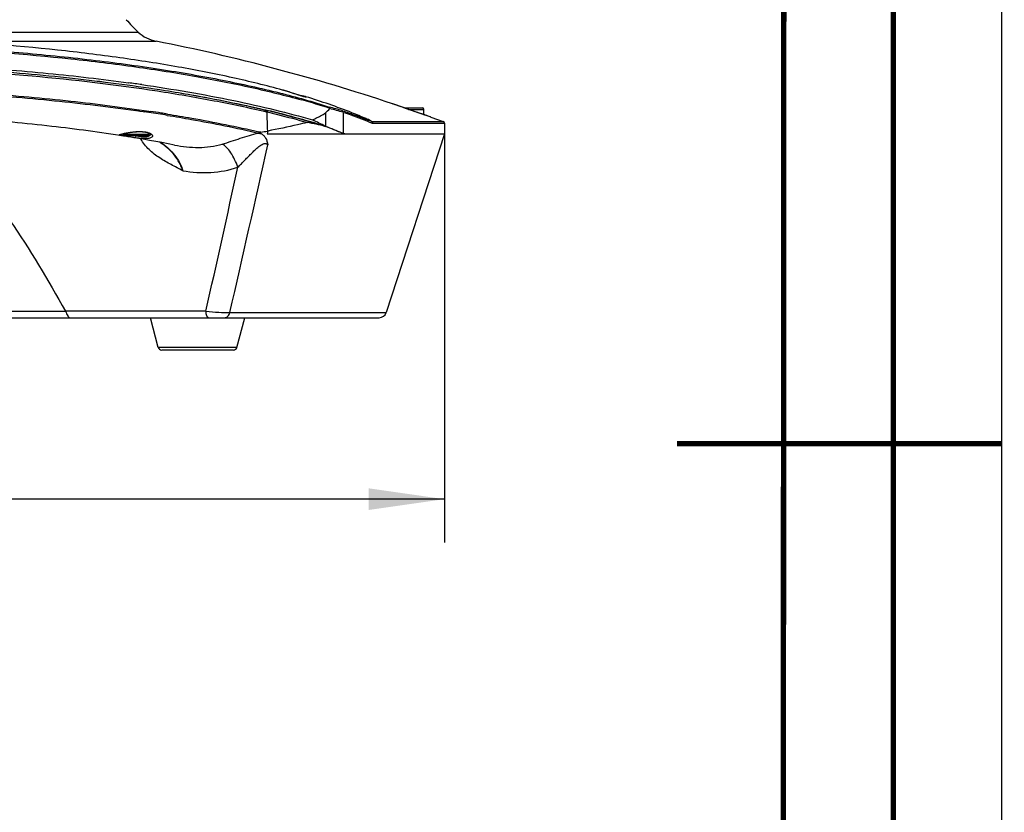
# Model space of a CAD drawing. Header units: millimetres. Extents: x 0 to 420, y -341 to 792.
# Tile 299 of 325: x 375 to 420, y 131 to 168. Entities that reach past the tile are written whole.
import ezdxf

# ---------------------------------------------------------------- set-up
doc = ezdxf.new("R2010")
doc.units = ezdxf.units.MM
doc.header["$LTSCALE"] = 23.1
doc.layers.get('0').update_dxf_attribs({"linetype": 'CONTINUOUS'})
for name, color, linetype in [('02___PRT_ALL_AXES', 7, 'CONTINUOUS'), ('06___PRT_ALL_SURFS', 7, 'CONTINUOUS'), ('DIM_PILOTEES', 7, 'CONTINUOUS')]:
    doc.layers.add(name, color=color, linetype=linetype)
doc.styles.get("Standard").update_dxf_attribs({"font": 'txt', "width": 0.7})
doc.dimstyles.new('DIMSTYLE_4', dxfattribs={"dimtxt": 2.5, "dimasz": 3.5, "dimexe": 2, "dimexo": 0, "dimtad": 1, "dimdec": 0, "dimlfac": 5.882353, "dimdsep": 46, "dimtxsty": 'Standard', "dimblk": '_FILLED', "dimblk1": '_FILLED', "dimblk2": '_FILLED', "dimcen": 0.09, "dimazin": 2, "dimtp": 0.5, "dimtm": 0.5, "dimtfac": 1, "dimtdec": 0, "dimtofl": 0, "dimtmove": 0, "dimatfit": 3, "dimldrblk": '_FILLED', "dimfxl": 0, "dimtolj": 1, "dimarcsym": 0})

# ---------------------------------------------------------------- blocks, each defined once
blk = doc.blocks.new('_FILLED')
at = {"color": 0, "linetype": 'ByBlock'}
blk.add_solid([(0, 0), (-1, 0.143), (-1, -0.143)], dxfattribs=at)
blk = doc.blocks.new('*D7')
at = {"layer": 'DIM_PILOTEES', "color": 2, "linetype": 'Continuous'}
for p, q in [((333.361, 162.825), (333.361, 143.937)), ((394.248, 162.825), (394.248, 143.937)), ((333.361, 145.937), (363.805, 145.937)), ((394.248, 145.937), (363.805, 145.937))]:
    blk.add_line(p, q, dxfattribs=at)
at = {"layer": 'DIM_PILOTEES', "color": 2, "linetype": 'Continuous', "xscale": 3.5, "yscale": 3.5, "zscale": 3.5, "rotation": 180}
blk.add_blockref('_FILLED', (333.361, 145.937), dxfattribs=at)
at = {"layer": 'DIM_PILOTEES', "color": 2, "linetype": 'Continuous', "xscale": 3.5, "yscale": 3.5, "zscale": 3.5}
blk.add_blockref('_FILLED', (394.248, 145.937), dxfattribs=at)
at = {"layer": 'DIM_PILOTEES', "color": 2, "linetype": 'Continuous', "insert": (363.805, 149.062), "char_height": 2.5, "width": 8.30357, "attachment_point": 2, "line_spacing_factor": 0.9}
blk.add_mtext('{\\ftxt;\\W0.0001;\\H0.0001;\\~}{\\ftxt;\\W2.2142857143;\\H2.5; }{\\ftxt;\\W0.0001;\\H0.0001;\\~}', dxfattribs=at)

msp = doc.modelspace()

# ---------------------------------------------------------------- linework, layer by layer
at = {"color": 7, "linetype": 'Continuous'}
for p, q in [((420, 297), (420, 0)), ((410, 286.9999), (409.8296, 10.1087)), ((367.0234, 167.5179), (380.0988, 167.5179)), ((371.4554, 167.0984), (380.9236, 167.0984)), ((379.6474, 165.1785), (379.6587, 165.177)), ((379.6475, 165.1785), (379.6587, 165.177)), ((386.7753, 164.8413), (386.7682, 164.8432)), ((387.1765, 164.7182), (387.1255, 164.7349)), ((387.2259, 164.7019), (387.1765, 164.7182)), ((387.4256, 164.6357), (387.3845, 164.6492)), ((387.4646, 164.6229), (387.4256, 164.6357)), ((387.5016, 164.6109), (387.4646, 164.6229)), ((387.5366, 164.5997), (387.5016, 164.6109)), ((387.5694, 164.5894), (387.5366, 164.5997)), ((387.8466, 164.5306), (387.8467, 164.5306)), ((380.1777, 163.866), (380.3287, 163.844)), ((380.3282, 163.8438), (380.3728, 163.8371)), ((380.3287, 163.844), (380.3736, 163.8374)), ((380.5963, 163.8652), (380.6767, 163.8532)), ((385.927, 163.933), (385.9953, 163.9168)), ((385.927, 163.933), (385.9944, 163.9166)), ((385.9485, 163.9279), (386.0079, 163.8394)), ((385.9485, 163.9279), (385.9945, 163.917)), ((385.9945, 163.917), (386.054, 163.8285)), ((386.0079, 163.8394), (386.054, 163.8285)), ((391.8477, 164.2058), (391.8458, 164.2065)), ((391.8473, 164.206), (391.8458, 164.2065)), ((391.8771, 164.1957), (391.8476, 164.2059)), ((391.8642, 164.2001), (391.8548, 164.2034)), ((392.3994, 164.0153), (391.8642, 164.2001)), ((391.8944, 164.1897), (391.8771, 164.1957)), ((392.0748, 164.1274), (391.9985, 164.1538)), ((392.1544, 164.0999), (392.1109, 164.1149)), ((392.2497, 164.067), (392.1544, 164.0999)), ((392.2611, 164.0631), (392.2103, 164.0806)), ((392.3552, 164.0305), (392.2497, 164.067)), ((392.4443, 163.9997), (392.3992, 164.0153)), ((392.3994, 164.0153), (393.2316, 164.0153)), ((392.4443, 163.9997), (392.3994, 164.0153)), ((392.5287, 163.9705), (392.4441, 163.9998)), ((392.5472, 163.9641), (392.4866, 163.9851)), ((392.6515, 163.928), (392.5287, 163.9705)), ((392.5959, 163.9473), (393.2996, 163.9473)), ((392.6712, 163.9212), (392.6089, 163.9428)), ((392.7769, 163.8846), (392.6515, 163.928)), ((392.7966, 163.8778), (392.7339, 163.8995)), ((392.9207, 163.8348), (392.859, 163.8561)), ((393.2996, 163.7033), (393.2996, 163.9473)), ((387.107, 163.6382), (387.1494, 163.6269)), ((388.7502, 163.7811), (388.7502, 163.1666)), ((389.5771, 163.8106), (389.5771, 162.8314)), ((390.6234, 163.5215), (390.6215, 163.5223)), ((390.6234, 163.5245), (390.6226, 163.5248)), ((390.6244, 163.524), (390.6226, 163.5248)), ((390.6244, 163.524), (390.6234, 163.5245)), ((390.8929, 163.3847), (394.1924, 163.3847)), ((393.0828, 163.7785), (393.0241, 163.7989)), ((393.2069, 163.7355), (393.1536, 163.754)), ((393.3427, 163.6883), (393.2962, 163.7045)), ((393.552, 163.6157), (393.4953, 163.6353)), ((393.5895, 163.6026), (393.552, 163.6157)), ((393.6033, 163.5978), (393.5895, 163.6026)), ((393.6033, 163.5978), (393.5895, 163.6026)), ((393.6191, 163.5923), (393.6033, 163.5978)), ((393.6192, 163.5923), (393.6033, 163.5978)), ((393.6211, 163.5916), (393.6191, 163.5923)), ((393.6211, 163.5916), (393.6192, 163.5923)), ((393.6211, 163.5916), (394.1924, 163.3847)), ((386.0828, 162.9478), (386.0562, 162.8253)), ((388.7502, 163.1666), (388.7576, 163.1622)), ((388.7503, 163.1637), (388.76, 163.1607)), ((388.7505, 163.1638), (388.76, 163.1607)), ((388.7576, 163.1622), (388.76, 163.1607)), ((390.9426, 163.3049), (394.2482, 163.3049)), ((394.2482, 163.3049), (394.2482, 162.8253)), ((379.396, 162.8223), (379.396, 162.7878)), ((380.586, 162.7878), (379.396, 162.7878)), ((380.518, 162.7198), (379.464, 162.7198)), ((380.586, 162.8557), (380.586, 162.7878)), ((386.0562, 162.8253), (394.2482, 162.8253)), ((389.5245, 162.8479), (389.5271, 162.8479)), ((389.5771, 162.8253), (389.5648, 162.8305)), ((389.5771, 162.8253), (389.565, 162.8305)), ((389.5781, 162.8313), (389.5771, 162.8314)), ((389.5781, 162.8312), (389.5771, 162.8314)), ((381.7734, 162.3009), (381.7734, 162.3008)), ((336.371, 154.3218), (391.2382, 154.3218)), ((356.7104, 154.6193), (376.7364, 154.6193)), ((376.7364, 154.6193), (376.7374, 154.6174)), ((383.2286, 154.6174), (376.7374, 154.6174)), ((381.0261, 152.9522), (380.6625, 154.3218)), ((384.3355, 154.5567), (391.5616, 154.5567)), ((384.6632, 152.9522), (385.0268, 154.3218)), ((384.6632, 152.9522), (381.0261, 152.9522)), ((384.4989, 152.8258), (381.1904, 152.8258))]:
    msp.add_line(p, q, dxfattribs=at)
at = {"color": 7, "linetype": 'Continuous', "const_width": 0.25}
for points in [[(415, 5), (415, 292)], [(410, 287), (409.8468, 9.9234)], [(420, 148.5), (405.0001, 148.5)]]:
    msp.add_lwpolyline(points, dxfattribs=at)
at = {"color": 7, "linetype": 'Continuous'}
for points in [[(386.9346, 164.7951), (386.8997, 164.8056), (386.8364, 164.8241), (386.7753, 164.8413)], [(387.1255, 164.7349), (387.0994, 164.7433), (387.0729, 164.7519), (387.046, 164.7604), (387.0188, 164.769), (386.9912, 164.7777), (386.9633, 164.7863), (386.9346, 164.7951)], [(387.3845, 164.6492), (387.2967, 164.6784), (387.2259, 164.7019)], [(387.8218, 164.5227), (387.8222, 164.5227), (387.8223, 164.5227), (387.8218, 164.5227), (387.8207, 164.5229), (387.8191, 164.5231), (387.817, 164.5234), (387.8144, 164.5238), (387.8113, 164.5243), (387.8078, 164.5249), (387.8038, 164.5256), (387.7994, 164.5265), (387.7946, 164.5274), (387.7894, 164.5285), (387.7837, 164.5297), (387.7776, 164.5311), (387.771, 164.5326), (387.764, 164.5342), (387.7566, 164.536), (387.7487, 164.5379), (387.7403, 164.54), (387.7315, 164.5423), (387.7222, 164.5448), (387.7123, 164.5474), (387.702, 164.5502), (387.6911, 164.5532), (387.6798, 164.5564), (387.6678, 164.5598), (387.6554, 164.5634), (387.6424, 164.5672), (387.6288, 164.5712), (387.6148, 164.5755), (387.6002, 164.5799), (387.5851, 164.5845), (387.5694, 164.5894)], [(387.7985, 164.5434), (387.7864, 164.5461), (387.7734, 164.549), (387.7595, 164.5518), (387.7446, 164.5547), (387.7287, 164.5576), (387.7118, 164.5605), (387.6939, 164.5635), (387.6749, 164.5665), (387.6547, 164.5694), (387.6334, 164.5724), (387.6185, 164.5743)], [(387.8467, 164.5306), (387.8397, 164.5327), (387.8304, 164.5353), (387.8205, 164.538), (387.8099, 164.5407), (387.7985, 164.5434)], [(391.9985, 164.1538), (391.9673, 164.1645), (391.9396, 164.1741), (391.8775, 164.1956)], [(392.0005, 164.1531), (391.9685, 164.1641), (391.9402, 164.1739), (391.9155, 164.1824)], [(392.1622, 164.0973), (392.117, 164.1129), (392.0704, 164.1289)], [(392.3994, 164.0153), (392.3699, 164.0254), (392.3144, 164.0446)], [(393.6122, 163.5947), (393.6028, 163.598), (393.5897, 163.6026), (392.4563, 163.9955)], [(392.9637, 163.8198), (392.9022, 163.8412), (392.7769, 163.8846)], [(393.0981, 163.7733), (393.0405, 163.7932), (392.9207, 163.8348)], [(387.1068, 163.6381), (387.1178, 163.6353), (387.1489, 163.6268)], [(393.2467, 163.7217), (393.1945, 163.7398), (393.0828, 163.7785)], [(393.351, 163.6855), (393.3058, 163.7012), (393.2069, 163.7355)], [(393.4992, 163.634), (393.4624, 163.6468), (393.4259, 163.6594), (393.3427, 163.6883)], [(393.4673, 163.6451), (393.4319, 163.6574), (393.3931, 163.6709)], [(379.279, 162.7887), (379.279, 162.7887), (379.2798, 162.7891), (379.2814, 162.7898), (379.2836, 162.7907), (379.2865, 162.7919), (379.29, 162.7932), (379.2942, 162.7947), (379.2989, 162.7963), (379.3042, 162.798), (379.31, 162.7998), (379.3164, 162.8017), (379.3233, 162.8037), (379.3307, 162.8058), (379.3386, 162.8079), (379.347, 162.8102), (379.3559, 162.8125), (379.3654, 162.8149), (379.3753, 162.8174), (379.3858, 162.8199), (379.3967, 162.8225), (379.4082, 162.8252), (379.4202, 162.8279), (379.4327, 162.8307), (379.4458, 162.8336), (379.4593, 162.8365), (379.4734, 162.8395), (379.4881, 162.8426), (379.5032, 162.8457), (379.5189, 162.8488), (379.5351, 162.852), (379.5519, 162.8553), (379.5692, 162.8586), (379.587, 162.8619), (379.6054, 162.8652), (379.6243, 162.8685), (379.6437, 162.8719), (379.6637, 162.8753), (379.6842, 162.8786), (379.7052, 162.8819), (379.7267, 162.8852), (379.7488, 162.8885), (379.7713, 162.8917), (379.7944, 162.8948), (379.8179, 162.8979), (379.842, 162.9009), (379.8665, 162.9037), (379.8914, 162.9065), (379.9169, 162.909), (379.9427, 162.9115), (379.969, 162.9137), (379.9956, 162.9157), (380.0226, 162.9175), (380.0499, 162.919), (380.0775, 162.9202), (380.1053, 162.9212), (380.1333, 162.9218), (380.1615, 162.922), (380.1898, 162.9218), (380.2182, 162.9213), (380.2465, 162.9203), (380.2747, 162.9188), (380.3027, 162.9169), (380.3305, 162.9144), (380.358, 162.9114), (380.385, 162.9079), (380.4116, 162.9039), (380.4376, 162.8992), (380.4629, 162.8941), (380.4874, 162.8884), (380.511, 162.8821), (380.5335, 162.8753), (380.5549, 162.8681), (380.575, 162.8604), (380.5937, 162.8523), (380.6107, 162.844), (380.626, 162.8355), (380.6393, 162.8271), (380.6505, 162.8189), (380.6593, 162.8112), (380.6657, 162.8046), (380.6699, 162.7992)], [(381.1012, 162.4288), (381.1927, 162.3693), (381.2146, 162.354)]]:
    msp.add_lwpolyline(points, dxfattribs=at)
for centre, radius, start, end in [((384.7146, 172.5113), 6.8, 220.53604, 227.25066), ((381.2528, 168.7662), 1.7, 227.25066, 258.83395), ((363.8046, 80.3718), 88.4, 71.50586, 78.83395), ((367.9459, 79.611), 86.3639, 81.798387, 82.205498), ((385.1523, 158.9517), 6.1091, 73.03711, 74.5933), ((378.2153, 130.3601), 35.3091, 72.28518, 74.48383), ((387.7311, 164.1541), 0.3939, 72.63852, 72.94585), ((368.158, 80.8532), 83.8785, 81.761228, 81.886184), ((368.4808, 83.0626), 81.6456, 81.472638, 81.624254), ((368.807, 85.1503), 79.5929, 81.075793, 81.423513), ((374.9948, 117.6116), 47.5939, 76.03716, 76.63627), ((-28.8829, 149.8091), 415.1737, 1.81349, 1.935095), ((383.0563, 169.6897), 8.2056, 313.94008, 315.96269), ((384.3528, 146.5276), 18.1173, 73.34958, 75.36868), ((384.3077, 146.2079), 18.3753, 73.33575, 75.34954), ((393.2316, 163.9473), 0.068, 0, 90), ((368.8807, 85.7165), 78.9617, 80.844735, 81.474089), ((369.1941, 87.6247), 77.0883, 80.84904, 81.074698), ((375.5102, 119.7), 45.4428, 75.8886, 76.03239), ((375.9336, 121.3781), 43.7122, 75.19011, 75.89059), ((376.8164, 124.7234), 40.2523, 74.41447, 75.12531), ((377.3597, 126.688), 38.214, 74.27784, 74.40773), ((377.7692, 128.1371), 36.7082, 73.51098, 74.28026), ((377.5524, 141.1742), 24.6791, 63.01611, 64.5597), ((384.3988, 147.9509), 16.7392, 67.22699, 68.20856), ((389.578, 161.1129), 2.6257, 66.24697, 66.53916), ((394.1632, 163.3049), 0.085, 0, 69.8943), ((385.2975, 161.2755), 1.6798, 73.99149, 76.86583), ((380.003, 195.9952), 33.6021, 279.8664, 280.42432), ((380.7144, 128.056), 36.0156, 77.10752, 78.47567), ((378.3443, 130.0962), 34.6665, 73.32225, 73.50336), ((378.7681, 131.5059), 33.1944, 72.54303, 73.32461), ((381.9013, 145.2497), 19.1786, 66.44721, 69.07703), ((381.8613, 145.1506), 19.2862, 66.57951, 69.04065), ((379.6891, 164.2294), 1.4405, 257.96594, 258.24733), ((379.464, 162.7878), 0.068, 180, 270), ((380.9567, 169.0482), 6.407, 261.01994, 261.30969), ((380.518, 162.7878), 0.068, 270, 360), ((389.6434, 163.1157), 0.292, 246.52192, 251.75402), ((389.6381, 163.1), 0.2754, 251.78342, 254.50695), ((389.6356, 163.0911), 0.2662, 254.50803, 257.29644), ((389.6422, 163.1685), 0.3433, 259.23703, 264.47063), ((389.6412, 163.1587), 0.3335, 264.47941, 269.98843), ((379.8641, 160.3512), 2.4217, 56.20911, 59.01543), ((379.8471, 160.3254), 2.4526, 56.01549, 56.21476), ((-482.7424, 354.1911), 889.7629, 347.0342826, 347.5462866), ((-508.9305, 355.92), 914.5876, 347.2849762, 347.7121527), ((391.2382, 154.6618), 0.34, 270, 342), ((381.1904, 152.9958), 0.17, 194.86828, 270), ((384.4989, 152.9958), 0.17, 270, 345.13172)]:
    msp.add_arc(centre, radius, start, end, dxfattribs=at)
for points, knots in [([(338.6801, 164.0573), (339.4406, 164.3012), (341.0752, 164.7573), (343.6942, 165.3347), (346.5952, 165.8384), (349.7376, 166.261), (353.0777, 166.5964), (357.7853, 166.924), (363.8046, 167.0838), (369.8239, 166.924), (374.5316, 166.5964), (377.8716, 166.261), (381.0141, 165.8384), (383.915, 165.3347), (386.534, 164.7573), (388.1687, 164.3012), (388.9292, 164.0573)], [0, 0, 0, 0, 0.0471966, 0.1002127, 0.158437, 0.2211518, 0.2875558, 0.3567824, 0.5000002, 0.6432179, 0.7124445, 0.7788484, 0.8415633, 0.8997874, 0.9528025, 1, 1, 1, 1]), ([(339.949, 164.3825), (340.7124, 164.5947), (342.3305, 164.9925), (344.8915, 165.4984), (347.6811, 165.9378), (351.7515, 166.4384), (357.148, 166.8517), (363.8051, 167.0169), (370.4622, 166.8517), (375.8586, 166.4383), (379.929, 165.9376), (382.7184, 165.4982), (385.2794, 164.9923), (386.8974, 164.5946), (387.6608, 164.3823)], [0, 0, 0, 0, 0.049409, 0.1038392, 0.1627301, 0.2254464, 0.3595138, 0.500004, 0.6404937, 0.7745598, 0.8372751, 0.8961649, 0.9505933, 1, 1, 1, 1]), ([(347.9618, 165.1785), (349.1931, 165.3469), (351.7316, 165.6399), (357.0107, 166.0585), (363.8046, 166.2614), (370.5986, 166.0585), (375.8777, 165.6399), (378.4162, 165.3469), (379.6475, 165.1785)], [0, 0, 0, 0, 0.1173609, 0.2412292, 0.5, 0.7587708, 0.8826391, 1, 1, 1, 1]), ([(339.7007, 163.3459), (340.423, 163.552), (341.9533, 163.9398), (344.3758, 164.4372), (347.0154, 164.8742), (350.8755, 165.3808), (356.0136, 165.8189), (362.3884, 166.0387), (368.8264, 165.9527), (375.041, 165.5649), (379.9459, 164.9908), (383.5435, 164.3793), (385.212, 164.0276), (386.0079, 163.8394)], [0, 0, 0, 0, 0.0482869, 0.1014362, 0.1589479, 0.2202528, 0.3516843, 0.4902745, 0.6301683, 0.7654429, 0.8904182, 0.947423, 1, 1, 1, 1]), ([(346.2617, 164.822), (347.5979, 165.0338), (350.3774, 165.4015), (354.6796, 165.7886), (359.1896, 166.0246), (363.8046, 166.104), (368.4196, 166.0246), (372.9296, 165.7886), (377.2318, 165.4015), (380.0113, 165.0338), (381.3475, 164.822)], [0, 0, 0, 0, 0.1152725, 0.238806, 0.367975, 0.4999998, 0.6320247, 0.7611937, 0.8847274, 1, 1, 1, 1]), ([(346.2725, 164.8235), (347.6085, 165.0352), (350.3876, 165.4024), (354.6887, 165.789), (359.1973, 166.0246), (363.8106, 166.1037), (368.4238, 166.0242), (372.932, 165.7882), (377.2325, 165.4012), (380.011, 165.0337), (381.3467, 164.8219)], [0, 0, 0, 0, 0.1152942, 0.2388383, 0.3680088, 0.5000286, 0.6320448, 0.7612043, 0.8847304, 1, 1, 1, 1]), ([(347.6127, 163.892), (348.8646, 164.0705), (351.4514, 164.3808), (355.4345, 164.7084), (359.5789, 164.9076), (363.8046, 164.9745), (368.0304, 164.9076), (372.1748, 164.7084), (376.1579, 164.3808), (378.7447, 164.0705), (379.9966, 163.892)], [0, 0, 0, 0, 0.1168085, 0.240584, 0.3690947, 0.5, 0.6309053, 0.759416, 0.8831915, 1, 1, 1, 1]), ([(364.9637, 165.0064), (367.6841, 164.9828), (371.697, 164.8281), (376.9051, 164.3618), (379.3936, 164.0454), (380.5963, 163.8652)], [0, 0, 0, 0, 0.5203585, 0.7674053, 1, 1, 1, 1]), ([(380.2663, 165.0916), (381.69, 164.8863), (383.7507, 164.5369), (386.3729, 163.9496), (387.5796, 163.6284), (388.1538, 163.4602)], [0, 0, 0, 0, 0.5353891, 0.777307, 1, 1, 1, 1]), ([(381.3467, 164.8219), (381.7541, 164.7573), (383.2956, 164.5003), (384.8291, 164.1926), (385.9485, 163.9279)], [0, 0, 0, 0, 0.2639852, 1, 1, 1, 1]), ([(381.3475, 164.822), (381.7528, 164.7577), (383.2868, 164.5019), (384.8129, 164.196), (385.927, 163.933)], [0, 0, 0, 0, 0.2639032, 1, 1, 1, 1]), ([(387.7909, 164.5258), (387.7403, 164.5374), (387.6213, 164.5712), (387.3367, 164.6634), (387.1027, 164.7439), (386.9347, 164.795)], [0, 0, 0, 0, 0.1733386, 0.4130039, 1, 1, 1, 1]), ([(387.8487, 164.53), (387.8547, 164.5281), (387.865, 164.5244), (387.8743, 164.5208), (387.8828, 164.5149), (387.8743, 164.5113), (387.8643, 164.513), (387.8455, 164.5144), (387.8207, 164.5193), (387.8015, 164.5233), (387.7909, 164.5258)], [0, 0, 0, 0, 0.1472891, 0.2407006, 0.2816849, 0.3144734, 0.3997147, 0.542412, 0.7428436, 1, 1, 1, 1]), ([(385.9945, 163.917), (386.2395, 163.8588), (387.1643, 163.6315), (388.0822, 163.3747), (388.7502, 163.1637)], [0, 0, 0, 0, 0.2644177, 1, 1, 1, 1]), ([(386.054, 163.8285), (386.2148, 163.7903), (386.8359, 163.6394), (387.454, 163.4756), (387.9097, 163.3455)], [0, 0, 0, 0, 0.2585539, 1, 1, 1, 1]), ([(388.9591, 163.9949), (388.959, 164.0012), (388.9564, 164.0246), (388.9432, 164.0474), (388.9292, 164.0573)], [0, 0, 0, 0, 0.2694832, 1, 1, 1, 1]), ([(388.9552, 163.9857), (388.9569, 163.9875), (388.9588, 163.9905), (388.9591, 163.9939), (388.9591, 163.9949)], [0, 0, 0, 0, 0.7055236, 1, 1, 1, 1]), ([(389.5771, 163.8115), (389.5771, 163.8189), (389.5775, 163.8337), (389.569, 163.8608), (389.5553, 163.878), (389.544, 163.8852)], [0, 0, 0, 0, 0.2653453, 0.522407, 1, 1, 1, 1]), ([(389.544, 163.8852), (389.6373, 163.8538), (389.9962, 163.7307), (390.352, 163.5983), (390.6129, 163.494)], [0, 0, 0, 0, 0.2595547, 1, 1, 1, 1]), ([(381.4444, 163.6723), (381.8153, 163.6125), (383.2245, 163.3745), (384.6267, 163.0935), (385.6528, 162.8546)], [0, 0, 0, 0, 0.2628815, 1, 1, 1, 1]), ([(381.4539, 163.732), (381.8264, 163.672), (383.2412, 163.4332), (384.6491, 163.1512), (385.6792, 162.9113)], [0, 0, 0, 0, 0.2629086, 1, 1, 1, 1]), ([(388.1538, 163.4602), (388.2049, 163.4851), (388.407, 163.586), (388.605, 163.6948), (388.7502, 163.7811)], [0, 0, 0, 0, 0.2520468, 1, 1, 1, 1]), ([(389.5771, 163.8106), (389.6953, 163.7709), (390.1448, 163.616), (390.5894, 163.4465), (390.9129, 163.311)], [0, 0, 0, 0, 0.2623058, 1, 1, 1, 1]), ([(390.6226, 163.5248), (390.6104, 163.53), (390.5593, 163.5514), (390.5077, 163.5715), (390.4683, 163.5862)], [0, 0, 0, 0, 0.2396913, 1, 1, 1, 1]), ([(390.8929, 163.3847), (390.8762, 163.3959), (390.7904, 163.4493), (390.6987, 163.4923), (390.6244, 163.524)], [0, 0, 0, 0, 0.1993907, 1, 1, 1, 1]), ([(390.8782, 163.3853), (390.8637, 163.3956), (390.7867, 163.4461), (390.7035, 163.4863), (390.6356, 163.5161)], [0, 0, 0, 0, 0.1943845, 1, 1, 1, 1]), ([(390.8782, 163.3853), (390.89, 163.3782), (390.9099, 163.3552), (390.9142, 163.3256), (390.9129, 163.311)], [0, 0, 0, 0, 0.4826293, 1, 1, 1, 1]), ([(390.8929, 163.3847), (390.9076, 163.3787), (390.9338, 163.3553), (390.9426, 163.3218), (390.9426, 163.3049)], [0, 0, 0, 0, 0.4850793, 1, 1, 1, 1]), ([(379.3111, 162.8058), (379.3511, 162.8166), (379.4444, 162.8382), (379.6687, 162.8829), (379.9868, 162.9281), (380.3114, 162.9329), (380.54, 162.8896), (380.6326, 162.8539), (380.6698, 162.8322)], [0, 0, 0, 0, 0.0898005, 0.2078382, 0.4963002, 0.7869711, 0.9066571, 1, 1, 1, 1]), ([(385.6792, 162.9113), (385.6783, 162.9059), (385.6735, 162.8855), (385.6633, 162.8661), (385.6528, 162.8546)], [0, 0, 0, 0, 0.2596874, 1, 1, 1, 1]), ([(387.9097, 163.3455), (387.7627, 163.3079), (387.1573, 163.1592), (386.5466, 163.0331), (386.0828, 162.9478)], [0, 0, 0, 0, 0.243484, 1, 1, 1, 1]), ([(380.759, 162.7191), (380.7585, 162.7047), (380.7445, 162.6721), (380.6958, 162.6381), (380.6242, 162.6133), (380.5294, 162.5982), (380.4142, 162.5931), (380.2826, 162.5975), (380.1397, 162.61), (379.9908, 162.6282), (379.8417, 162.6497), (379.6978, 162.6721), (379.5652, 162.6931), (379.4483, 162.7118), (379.3542, 162.7266), (379.2809, 162.7407), (379.2424, 162.7484), (379.2171, 162.7606), (379.2178, 162.7665)], [0, 0, 0, 0, 0.0270646, 0.0615341, 0.1080662, 0.1679219, 0.2403667, 0.3233275, 0.4138507, 0.5085044, 0.603645, 0.6955498, 0.7805142, 0.8550156, 0.9159696, 0.9610048, 0.9887346, 1, 1, 1, 1]), ([(379.2178, 162.7665), (379.2183, 162.7701), (379.2274, 162.7776), (379.2455, 162.7856), (379.275, 162.7958), (379.2979, 162.8022), (379.3111, 162.8058)], [0, 0, 0, 0, 0.1043581, 0.3014897, 0.6006791, 1, 1, 1, 1]), ([(380.6641, 162.7705), (380.6505, 162.7417), (380.5981, 162.7095), (380.5185, 162.6888), (380.3966, 162.6749), (380.2174, 162.6829), (380.0681, 162.7027), (379.9886, 162.7148)], [0, 0, 0, 0, 0.1358361, 0.2349493, 0.3564798, 0.6562566, 1, 1, 1, 1]), ([(382.1627, 161.1095), (382.0735, 161.1586), (381.8924, 161.2522), (381.5295, 161.4401), (381.0832, 161.6961), (380.5866, 162.0677), (380.3133, 162.3952), (380.2247, 162.5836)], [0, 0, 0, 0, 0.1236949, 0.2475125, 0.4962867, 0.7472045, 1, 1, 1, 1]), ([(380.6698, 162.8322), (380.6836, 162.8241), (380.7236, 162.7979), (380.7603, 162.7521), (380.759, 162.7191)], [0, 0, 0, 0, 0.326994, 1, 1, 1, 1]), ([(383.9828, 162.3443), (384.2624, 162.4286), (384.6795, 162.5681), (385.2333, 162.7475), (385.5134, 162.8248), (385.6528, 162.8546)], [0, 0, 0, 0, 0.5017074, 0.7551725, 1, 1, 1, 1]), ([(385.7607, 162.8901), (385.7559, 162.8893), (385.7485, 162.8874), (385.7386, 162.8833), (385.7287, 162.8695), (385.7492, 162.8501), (385.7689, 162.8357), (385.7841, 162.8261), (385.7915, 162.8215)], [0, 0, 0, 0, 0.1309664, 0.202604, 0.2858517, 0.533545, 0.7678073, 1, 1, 1, 1]), ([(385.7915, 162.8215), (385.8306, 162.7975), (385.9052, 162.7386), (386.0287, 162.5762), (386.0701, 162.4198), (386.0849, 162.313)], [0, 0, 0, 0, 0.227378, 0.4655827, 1, 1, 1, 1]), ([(382.1628, 161.1092), (382.0781, 161.3681), (381.8154, 161.8412), (381.4235, 162.2064), (381.2146, 162.354)], [0, 0, 0, 0, 0.5157455, 1, 1, 1, 1]), ([(381.218, 162.359), (381.4299, 162.2162), (381.8255, 161.8508), (382.0835, 161.372), (382.1627, 161.1095)], [0, 0, 0, 0, 0.4823419, 1, 1, 1, 1]), ([(381.7734, 162.3008), (382.1417, 162.2282), (382.8836, 162.1441), (383.6317, 162.2383), (383.9828, 162.3443)], [0, 0, 0, 0, 0.5058608, 1, 1, 1, 1]), ([(384.7046, 161.2746), (384.6622, 161.3968), (384.5666, 161.6286), (384.3919, 161.9384), (384.2019, 162.1822), (384.0559, 162.3049), (383.9828, 162.3443)], [0, 0, 0, 0, 0.2957385, 0.5716102, 0.8101275, 1, 1, 1, 1]), ([(384.7046, 161.2746), (384.7585, 161.3281), (384.8667, 161.4369), (385.0291, 161.6029), (385.1939, 161.7721), (385.362, 161.9421), (385.5062, 162.0818), (385.6268, 162.1888), (385.7205, 162.2642), (385.818, 162.3291), (385.9169, 162.3748), (386.0195, 162.3761), (386.0679, 162.335), (386.0849, 162.313)], [0, 0, 0, 0, 0.1246469, 0.2519586, 0.3813421, 0.5123553, 0.6445533, 0.7108554, 0.7769229, 0.8418551, 0.9028162, 0.9544086, 1, 1, 1, 1]), ([(382.1627, 161.1095), (382.5892, 161.0402), (383.4499, 160.9837), (384.3038, 161.1384), (384.7046, 161.2746)], [0, 0, 0, 0, 0.5051337, 1, 1, 1, 1]), ([(376.7374, 154.6174), (376.7567, 154.5808), (376.79, 154.5106), (376.8305, 154.4275), (376.8648, 154.3739), (376.8928, 154.3396), (376.9213, 154.3218), (376.9391, 154.3218)], [0, 0, 0, 0, 0.3380626, 0.6339246, 0.7549904, 0.8550511, 1, 1, 1, 1]), ([(383.2286, 154.6174), (383.426, 154.598), (383.7946, 154.5705), (384.1643, 154.5556), (384.3355, 154.5567)], [0, 0, 0, 0, 0.5365953, 1, 1, 1, 1]), ([(383.3491, 154.3218), (383.333, 154.3218), (383.3073, 154.3387), (383.2846, 154.3716), (383.2597, 154.4238), (383.2383, 154.5069), (383.2304, 154.5786), (383.2286, 154.6174)], [0, 0, 0, 0, 0.1425465, 0.240675, 0.359666, 0.653799, 1, 1, 1, 1]), ([(384.0964, 154.3218), (384.1229, 154.3218), (384.1783, 154.3341), (384.2497, 154.3853), (384.305, 154.4622), (384.3277, 154.5239), (384.3355, 154.5567)], [0, 0, 0, 0, 0.2211041, 0.4579331, 0.7182094, 1, 1, 1, 1])]:
    msp.add_open_spline(points, degree=3, knots=knots, dxfattribs=at)
for points in [[(390.8782, 163.3853), (390.8829, 163.3837), (390.8881, 163.3835), (390.8929, 163.3847)], [(390.9129, 163.311), (390.9222, 163.3071), (390.9325, 163.3049), (390.9426, 163.3049)], [(380.671, 162.8007), (380.671, 162.7904), (380.6685, 162.7798), (380.6641, 162.7705)], [(385.6528, 162.8546), (385.6994, 162.8454), (385.7457, 162.8343), (385.7915, 162.8215)], [(374.1584, 158.8359), (375.0885, 157.4761), (375.9388, 156.0608), (376.7364, 154.6193)]]:
    msp.add_open_spline(points, degree=3, dxfattribs=at)
at = {"layer": '02___PRT_ALL_AXES', "color": 7, "linetype": 'Continuous'}
msp.add_line((390.6234, 163.5215), (390.6215, 163.5223), dxfattribs=at)
msp.add_line((390.6234, 163.5215), (390.6215, 163.5223), dxfattribs=at)
msp.add_arc((370.1903, 103.4916), 59.9391, 78.857629, 81.100545, dxfattribs=at)
for points, knots in [([(386.7735, 164.8418), (386.0122, 165.0506), (384.4147, 165.4394), (381.9048, 165.9315), (379.2033, 166.3546), (375.2988, 166.8326), (370.1471, 167.2263), (363.8046, 167.3832), (357.4622, 167.2263), (352.3105, 166.8326), (348.406, 166.3546), (345.7045, 165.9315), (343.1946, 165.4394), (341.5971, 165.0506), (340.8358, 164.8418)], [0, 0, 0, 0, 0.0511194, 0.1064234, 0.1655937, 0.2281643, 0.3611329, 0.5000001, 0.6388673, 0.7718359, 0.8344064, 0.8935767, 0.9488806, 1, 1, 1, 1]), ([(390.6215, 163.5223), (390.4069, 163.6155), (389.497, 163.9916), (388.5641, 164.3106), (387.8467, 164.5306)], [0, 0, 0, 0, 0.2377314, 1, 1, 1, 1]), ([(379.4629, 162.7091), (378.3467, 162.8852), (376.0211, 163.1943), (372.4163, 163.5291), (368.6249, 163.7456), (366.0433, 163.8071), (364.736, 163.8171)], [0, 0, 0, 0, 0.2293567, 0.4759934, 0.7346551, 1, 1, 1, 1])]:
    msp.add_open_spline(points, degree=3, knots=knots, dxfattribs=at)
at = {"layer": '06___PRT_ALL_SURFS', "color": 7, "linetype": 'Continuous'}
msp.add_line((394.2482, 162.8253), (391.5616, 154.5567), dxfattribs=at)

# ---------------------------------------------------------------- dimensions: what is measured, and where the dimension line sits
at = {"layer": 'DIM_PILOTEES', "color": 2, "linetype": 'Continuous'}
dim = msp.add_linear_dim(base=(333.3611, 145.9365), p1=(394.2482, 162.8253), p2=(333.3611, 162.8253), angle=180, text='{\\ftxt;\\W0.0001;\\H0.0001;\\~}{\\ftxt;\\W2.2142857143;\\H2.5; }{\\ftxt;\\W0.0001;\\H0.0001;\\~}', dimstyle='DIMSTYLE_4', dxfattribs=at)
dim.commit()
dim.dimension.update_dxf_attribs({"geometry": '*D7', "text_midpoint": (363.4475, 145.9365), "dimtype": 160})

doc.saveas('drawing.dxf')
